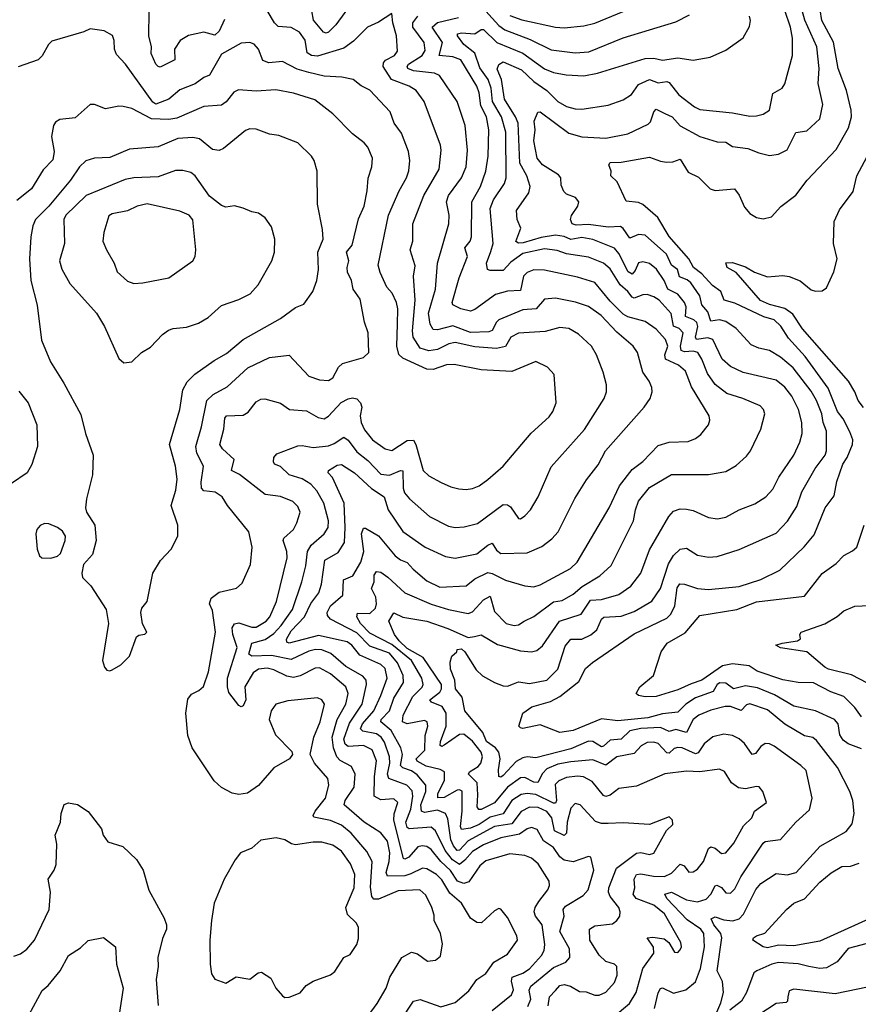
# Model space of a CAD drawing. Extents: x 1550320 to 1685906, y 509093 to 640511.
# Tile 507 of 532: x 1646502 to 1650341, y 625491 to 629999. Entities that reach past the tile are written whole.
import ezdxf

# ---------------------------------------------------------------- set-up
doc = ezdxf.new("R2010")
doc.units = 0

msp = doc.modelspace()

# ---------------------------------------------------------------- linework, layer by layer
at = {"layer": '0CON20XD'}
for points in [[(1650059.2, 627770.8), (1650082.3, 627837.7), (1650144, 627945), (1650188.9, 628005), (1650195.9, 628025), (1650195.8, 628115), (1650180.4, 628155), (1650174.5, 628195), (1650150.2, 628255), (1650125, 628297.8), (1650043.3, 628405), (1649985, 628454.1), (1649935, 628485.3), (1649885, 628495.4), (1649850.1, 628510.1), (1649781.2, 628585), (1649735, 628616.7), (1649705.2, 628625.2), (1649665, 628619.1), (1649651.6, 628661.6), (1649624.2, 628694.2), (1649615.6, 628735), (1649574.1, 628794.1), (1649557.6, 628807.6), (1649522.1, 628822.1), (1649513.6, 628855), (1649485, 628875.9), (1649463.4, 628925), (1649365, 629012.4), (1649335, 629015.9), (1649295, 628999.1), (1649265, 629042.9), (1649251.7, 629051.7), (1649195, 629050), (1649105, 629062.1), (1649048.9, 629058.9), (1649031.5, 629065), (1649022.9, 629085), (1649027.4, 629102.6), (1649056.7, 629145), (1649061.4, 629165), (1649045.5, 629185.5), (1649005, 629200.8), (1648992.1, 629212.1), (1648981.3, 629241.3), (1648979.2, 629275), (1648968.9, 629288.9), (1648895.5, 629335), (1648870, 629365), (1648855.4, 629445), (1648862.2, 629495), (1648856.7, 629535), (1648874.5, 629575.5), (1648885, 629578.1), (1649015, 629479.3), (1649075, 629462.8), (1649185, 629456.9), (1649285, 629476.8), (1649379.2, 629520.8), (1649389.1, 629530.9), (1649405, 629578), (1649415, 629590), (1649455, 629569.3), (1649488.2, 629555), (1649525, 629512.8), (1649615, 629464), (1649695, 629440.6), (1649735, 629438), (1649765, 629418.5), (1649835, 629410), (1649885, 629389.5), (1649935, 629377.8), (1649975, 629383.5), (1650015, 629402.9), (1650055, 629482.7), (1650105, 629490), (1650164.6, 629545.4), (1650178.6, 629611.4), (1650157.3, 629707.3), (1650161.9, 629775), (1650151.6, 629875), (1650096.8, 629996.8), (1650046.7, 630175)], [(1648018.5, 630071.5), (1647949.6, 629975), (1647915, 629942.1), (1647905, 629937.9), (1647892.2, 629942.2), (1647847.5, 629997.5), (1647832, 630082)], [(1648605, 630071.4), (1648695, 629972.7), (1648723.1, 629953.1), (1648838.5, 629908.5), (1648935, 629860.7), (1649045, 629847.1), (1649107.3, 629852.7), (1649265, 629916.4), (1649505, 629989.1), (1649568.6, 630021.4)], [(1647439.7, 630000.3), (1647415, 629947.1), (1647395, 629927.7), (1647345, 629942.7), (1647275, 629926.4), (1647236.6, 629903.4), (1647210.9, 629865), (1647211.9, 629815), (1647145, 629781.4), (1647135, 629784.3), (1647124.6, 629795), (1647103.9, 629845), (1647104.7, 629875), (1647092.7, 629925), (1647094.6, 630034.6)], [(1648285, 629694.1), (1648204.1, 629725), (1648166.2, 629785), (1648167.9, 629802.1), (1648176.3, 629813.7), (1648217.5, 629835), (1648231.8, 629855), (1648226.8, 629925), (1648209.5, 629985), (1648205, 630027.5), (1648145, 629988.1), (1648094.2, 629965), (1648029.8, 629900.2), (1647985, 629869.3), (1647865, 629832.1), (1647836.9, 629835), (1647818.2, 629848.2), (1647809.3, 629905), (1647782.8, 629942.8), (1647745, 629963.2), (1647685, 629967.8), (1647667.5, 629985), (1647635, 630041.4)], [(1649408.6, 625471.4), (1649425, 625543.8), (1649435, 625564.2), (1649445, 625566.5), (1649495, 625542.9), (1649551.7, 625558.3), (1649595.8, 625594.2), (1649618.1, 625655), (1649637.3, 625755), (1649634.3, 625815), (1649620, 625835), (1649557.4, 625877.4), (1649464.7, 625975), (1649455.7, 625995), (1649485, 626004.7), (1649555, 625969.3), (1649605, 625960), (1649645, 625972.5), (1649666.1, 625995), (1649685, 626033.1), (1649693.4, 626036.6), (1649715, 626025.4), (1649735, 626002.2), (1649755, 626000.9), (1649775, 626020.5), (1649803.5, 626075), (1649905, 626228.5), (1649915, 626236.1), (1649985, 626246.4), (1650054.5, 626325), (1650117.6, 626382.4), (1650130, 626435), (1650101.5, 626561.5), (1650078.1, 626585), (1649955, 626672.9), (1649935, 626684.5), (1649913.9, 626686.1), (1649895, 626671.9), (1649870.8, 626639.2), (1649855, 626635.5), (1649819.1, 626685), (1649795, 626707.3), (1649765, 626721.3), (1649725, 626728.4), (1649675, 626716.2), (1649635, 626684.6), (1649608.1, 626641.9), (1649595, 626637.9), (1649535, 626664.8), (1649515, 626667.5), (1649498.1, 626661.9), (1649475, 626641.2), (1649465, 626642.9), (1649425, 626684.7), (1649405, 626691), (1649375, 626689.3), (1649347.5, 626675), (1649315, 626639.6), (1649235, 626623.6), (1649185, 626586.8), (1649125, 626611.1), (1649025, 626601.5), (1648965, 626590.3), (1648915, 626569), (1648895, 626548.6), (1648873.2, 626506.8), (1648855, 626509), (1648815, 626530), (1648795, 626528), (1648735.6, 626485), (1648675, 626413.9), (1648615, 626383.1), (1648602.9, 626382.9), (1648596.3, 626395), (1648599.8, 626449.8), (1648595.5, 626505), (1648556.2, 626545), (1648560.8, 626555), (1648600.2, 626579.8), (1648612.6, 626595), (1648620.5, 626625), (1648614.3, 626645), (1648575, 626696), (1648535, 626728.2), (1648515, 626726.9), (1648445, 626677.1), (1648435, 626672.2), (1648426.2, 626676.2), (1648427.8, 626695), (1648453.5, 626765), (1648454, 626825), (1648435.9, 626855), (1648386.4, 626875), (1648379.4, 626885), (1648425, 626920.2), (1648433.3, 626935), (1648432.7, 626955), (1648349.1, 627079.1), (1648275, 627120.5), (1648239.2, 627155), (1648217.5, 627185), (1648191.2, 627245), (1648215, 627284.3), (1648255, 627264.1), (1648365.5, 627245.5), (1648462.4, 627212.4), (1648555, 627171.1), (1648584.3, 627175), (1648615, 627182.4), (1648688.9, 627138.9), (1648795, 627109.4), (1648844.7, 627105.3), (1648869.3, 627110.7), (1648895, 627132.5), (1648973.4, 627245), (1649071.9, 627278.1), (1649115, 627342.2), (1649165, 627344.8), (1649245, 627367.6), (1649300, 627405), (1649344.6, 627465), (1649385, 627571.9), (1649473.6, 627725), (1649495, 627748.5), (1649525, 627760), (1649555, 627758.5), (1649585, 627751.5), (1649655, 627719.4), (1649695.5, 627714.5), (1649735, 627721.8), (1649795, 627755.4), (1649867.3, 627782.7), (1649917.1, 627815), (1649950.1, 627849.9), (1649977.1, 627905), (1650045.4, 628005), (1650073.3, 628065), (1650083.3, 628105), (1650082.7, 628155), (1650066.5, 628215), (1650035.8, 628275.8), (1650005, 628317.3), (1649965, 628348.2), (1649813.8, 628383.8), (1649755, 628411.1), (1649718, 628445), (1649675, 628535.3), (1649652.4, 628542.4), (1649600, 628535), (1649595.7, 628545.7), (1649606.4, 628595), (1649602.2, 628612.2), (1649588.5, 628625), (1649550.1, 628640.1), (1649552.6, 628685), (1649545.7, 628705), (1649515, 628742.4), (1649468.7, 628765), (1649452.6, 628805), (1649417.6, 628857.6), (1649385, 628882.4), (1649355, 628891.1), (1649335, 628885.5), (1649318.6, 628851.4), (1649305, 628834.3), (1649287.4, 628845), (1649245, 628928.1), (1649225, 628952.8), (1649125, 628992.8), (1649075, 629001.5), (1649025, 628992.3), (1648995, 629006.2), (1648955, 629012.5), (1648888.7, 629001.3), (1648807, 628977), (1648785.4, 628975.4), (1648773.8, 628983.8), (1648795.5, 629045), (1648778.6, 629085), (1648775.5, 629125), (1648832.8, 629207.2), (1648837.9, 629235), (1648823.3, 629285), (1648792, 629342), (1648783.9, 629525), (1648771.9, 629555), (1648720.7, 629635), (1648706.9, 629725), (1648687.3, 629772.7), (1648695, 629794.2), (1648715, 629805.9), (1648799.5, 629769.5), (1648855, 629715.7), (1648914.9, 629674.9), (1648965, 629625.3), (1649005, 629601.5), (1649045, 629590.5), (1649075, 629589.5), (1649195, 629608.1), (1649265, 629632.7), (1649302.9, 629657.1), (1649335, 629701.9), (1649385, 629724.7), (1649425, 629710.8), (1649465, 629716.6), (1649475, 629712.3), (1649519.5, 629655), (1649590.6, 629600.6), (1649615, 629588.7), (1649765, 629572.8), (1649845, 629557.1), (1649875, 629558.5), (1649905, 629566.4), (1649934.3, 629585), (1649949.2, 629660.8), (1649992.5, 629685), (1650004.3, 629705), (1650040, 629835), (1650039.7, 629915), (1650029.7, 629965), (1650005, 630041.9)], [(1648745, 630018.5), (1648801.2, 629998.8), (1648955, 629965.3), (1648995, 629962.4), (1649085, 629970.9), (1649135, 629982.8), (1649265, 630036.9)], [(1649239.8, 626789.8), (1649165, 626797.8), (1649035, 626744.8), (1648975, 626736), (1648885, 626770.9), (1648805, 626754.2), (1648795, 626756.7), (1648786.7, 626765), (1648805.7, 626825), (1648846.2, 626853.8), (1648932.5, 626877.5), (1648975, 626900.3), (1649061.1, 626968.9), (1649091.8, 627028.2), (1649123.5, 627056.5), (1649315, 627187.3), (1649465, 627258.7), (1649482.4, 627277.6), (1649500.5, 627315), (1649511.7, 627398.3), (1649523.2, 627416.8), (1649544.5, 627415.5), (1649605, 627395.2), (1649655, 627390.8), (1649795, 627403.6), (1649895, 627435.5), (1649981.1, 627478.9), (1650093.6, 627586.4), (1650139, 627641), (1650188.8, 627765), (1650230.1, 627819.9), (1650243.1, 627885), (1650269.8, 627965), (1650289.8, 627995), (1650314.1, 628055), (1650315.9, 628075), (1650302, 628112), (1650271.1, 628171.1), (1650245.9, 628205), (1650202.6, 628312.6), (1650097.9, 628457.9), (1650021.6, 628541.6), (1649986, 628596), (1649955.5, 628625), (1649908.7, 628638.7), (1649775, 628701.2), (1649726.2, 628715), (1649711.1, 628755), (1649672.6, 628782.6), (1649624.8, 628835), (1649586.7, 628865), (1649565, 628904.3), (1649475, 629006.8), (1649423.5, 629093.5), (1649355, 629153.8), (1649335, 629162.1), (1649278.3, 629168.3), (1649236.9, 629256.9), (1649208, 629285), (1649209.2, 629305), (1649199.2, 629335), (1649204.6, 629345.4), (1649255, 629347.2), (1649385, 629370), (1649435, 629351.1), (1649462.8, 629347.2), (1649491.5, 629348.5), (1649525, 629361.2), (1649561.7, 629301.7), (1649608.8, 629278.8), (1649662.5, 629225), (1649685, 629216.7), (1649774.4, 629224.4), (1649795, 629196.2), (1649820.3, 629140.3), (1649845, 629111.2), (1649875, 629094), (1649905, 629088), (1649944.1, 629095.9), (1649985.6, 629144.4), (1650054.5, 629195.5), (1650107.1, 629265), (1650239.5, 629405), (1650296.2, 629503.8), (1650309, 629555), (1650308.8, 629585), (1650286.7, 629675), (1650249.2, 629775), (1650226.7, 629896.7), (1650174.6, 629995), (1650166.7, 630045)], [(1648828.3, 625481.7), (1648841.7, 625515), (1648833.4, 625556.6), (1648841.3, 625575), (1648945, 625660.5), (1649001.9, 625685), (1649020.4, 625705), (1649018.6, 625745), (1648975.2, 625825), (1648993.6, 625895), (1648990.3, 625925), (1648999.8, 625940.2), (1649080.9, 625989.1), (1649104.1, 626015.9), (1649129.6, 626105), (1649115.8, 626165), (1649105, 626168.6), (1649035, 626144.2), (1648995, 626151.6), (1648975, 626167.2), (1648945, 626209.7), (1648899.9, 626239.9), (1648871.3, 626291.3), (1648845, 626300.7), (1648825, 626294.1), (1648790.2, 626269.8), (1648705, 626254.1), (1648625, 626221.4), (1648575, 626191.4), (1648539.3, 626150.7), (1648515, 626132), (1648482.4, 626152.4), (1648450, 626195), (1648405.4, 626285.4), (1648385, 626302.9), (1648285.3, 626295.3), (1648275, 626300.4), (1648269.8, 626325), (1648292.4, 626385), (1648301.6, 626445), (1648298.6, 626468.6), (1648274.4, 626494.4), (1648191.2, 626525), (1648186.3, 626545), (1648196, 626595), (1648195.1, 626625), (1648171.3, 626691.3), (1648156.8, 626715), (1648135, 626729.7), (1648072.3, 626742.3), (1648061.8, 626751.8), (1648071.1, 626775), (1648123.1, 626835), (1648155.2, 626905), (1648184, 626985), (1648175, 627028.8), (1648155, 627047.5), (1648059.5, 627089.5), (1648022.9, 627135), (1648001.4, 627151.4), (1647869.6, 627180.4), (1647735, 627144.3), (1647725, 627148.9), (1647722.7, 627162.7), (1647745, 627201.6), (1647805.9, 627265), (1647833.9, 627326.1), (1647870.5, 627375), (1647882.9, 627415), (1647898, 627525), (1647960.2, 627559.8), (1647988.4, 627605), (1647992.3, 627675), (1647986.9, 627785), (1647933.2, 627903.2), (1647913.8, 627925), (1647915, 627936), (1647955, 627960), (1647975, 627962.7), (1648035, 627924.7), (1648112.9, 627852.9), (1648169.6, 627815), (1648189.2, 627755), (1648255, 627655.5), (1648358.1, 627585), (1648451.3, 627541.3), (1648495, 627534.1), (1648595, 627553.3), (1648645, 627594.1), (1648665, 627603.3), (1648685, 627570.6), (1648705, 627554.5), (1648825, 627558.8), (1648892.8, 627587.2), (1648938.2, 627621.8), (1648966.1, 627655), (1649043.1, 627806.9), (1649097, 627893), (1649149.3, 627960.7), (1649184.2, 628025.8), (1649361.1, 628225), (1649387.8, 628265), (1649396.7, 628295), (1649395.6, 628315), (1649383.7, 628343.7), (1649354.5, 628385), (1649330.4, 628475), (1649310.5, 628505), (1649235, 628568.4), (1649163.4, 628645), (1649105, 628686.7), (1649046.1, 628706.1), (1648955, 628723.5), (1648905, 628720), (1648865.6, 628675), (1648805, 628670.7), (1648695.6, 628624.4), (1648683.9, 628615), (1648665, 628576.9), (1648650, 628570), (1648565, 628567), (1648485, 628597), (1648415, 628578.8), (1648395, 628580.7), (1648381, 628605), (1648374, 628655), (1648405.2, 628764.8), (1648414.6, 628885), (1648465.9, 629065), (1648467.1, 629105), (1648455.3, 629165), (1648464.4, 629194.4), (1648524.1, 629275), (1648545.8, 629325), (1648551.5, 629401.5), (1648540.9, 629515), (1648505, 629624.2), (1648424.2, 629744.3), (1648401.2, 629755), (1648305.2, 629765.2), (1648278.8, 629775), (1648276, 629785), (1648281.9, 629795), (1648344.1, 629835), (1648357.7, 629857.7), (1648352.8, 629895), (1648301.2, 629965), (1648301, 629985), (1648325, 630015.2)], [(1648920.3, 625485), (1648927.6, 625525), (1648954, 625555), (1648975, 625577.2), (1648995, 625582.5), (1649022.9, 625575), (1649065, 625550.6), (1649095, 625548.9), (1649135, 625533.8), (1649155, 625532.7), (1649185, 625547.5), (1649225, 625590.6), (1649237.5, 625625), (1649235.7, 625665), (1649224.5, 625674.5), (1649185, 625687.9), (1649155, 625716.5), (1649112.5, 625785), (1649110, 625835), (1649135, 625850.9), (1649215, 625860), (1649235.2, 625874.8), (1649249.1, 625895), (1649251.1, 625915), (1649244.7, 625935), (1649204.6, 625984.6), (1649197.3, 626005), (1649198.9, 626025), (1649234.2, 626115), (1649325, 626182.6), (1649345, 626185.9), (1649385, 626177.5), (1649405, 626183.1), (1649462.9, 626287.1), (1649491.2, 626315), (1649490, 626335), (1649475, 626350), (1649385, 626314.5), (1649265, 626322.2), (1649195, 626319.2), (1649165, 626319.5), (1649138.4, 626328.4), (1649067.1, 626405), (1649045, 626410.6), (1649025, 626389.2), (1649008.7, 626325), (1649005.2, 626274.8), (1648995, 626263.5), (1648950.6, 626285), (1648937.3, 626345), (1648915, 626374.4), (1648875, 626392.5), (1648835, 626393.2), (1648796.7, 626373.3), (1648755, 626317.4), (1648675, 626305.9), (1648555, 626239.9), (1648515, 626196.6), (1648505, 626196.1), (1648487.1, 626217.1), (1648475.2, 626244.8), (1648461.2, 626341.2), (1648451.6, 626365), (1648415, 626379.8), (1648355, 626369.1), (1648341.1, 626375), (1648337.7, 626405), (1648361, 626465), (1648361.2, 626495), (1648321.7, 626541.7), (1648295, 626559.7), (1648255, 626574.3), (1648245.8, 626585), (1648253.7, 626635), (1648246.7, 626665), (1648202.5, 626745), (1648154.7, 626785), (1648156.1, 626795), (1648194.5, 626835), (1648215, 626893.1), (1648258.1, 626965), (1648256.6, 626996.6), (1648231.6, 627055), (1648195, 627098.4), (1648105, 627131.4), (1648045, 627191.9), (1647925.2, 627255.2), (1647911.3, 627271.3), (1647908.6, 627285), (1647924.7, 627315.3), (1647981.3, 627365), (1647984.7, 627435), (1648026.5, 627453.5), (1648064.1, 627515.9), (1648077.2, 627565), (1648067.1, 627645), (1648075, 627670.6), (1648085, 627671.9), (1648145, 627635.4), (1648221.3, 627545), (1648245, 627525.8), (1648275, 627514.6), (1648303.7, 627483.7), (1648365, 627430.6), (1648425, 627400.7), (1648545, 627407.5), (1648585, 627439.6), (1648645, 627468.4), (1648665, 627464.3), (1648725, 627433.5), (1648815, 627407.5), (1648855, 627402.5), (1648885, 627411.1), (1649022.9, 627487.1), (1649053.6, 627515), (1649200.8, 627765), (1649247.7, 627865), (1649305, 627939.5), (1649353.9, 627976.1), (1649425, 628049.1), (1649475, 628064.5), (1649561.7, 628068.3), (1649595, 628081.1), (1649620.5, 628099.5), (1649655, 628144), (1649660.5, 628165), (1649657.8, 628185), (1649577.7, 628317.7), (1649549.4, 628389.4), (1649517.6, 628417.6), (1649457.8, 628445), (1649455.2, 628465), (1649468.3, 628505), (1649458.5, 628535), (1649415, 628581.8), (1649365, 628616.7), (1649285, 628639.3), (1649265, 628650.5), (1649205, 628710.9), (1649135, 628796.4), (1649055, 628820.3), (1648905, 628852.2), (1648855.3, 628854.7), (1648825, 628841.8), (1648807.9, 628825), (1648795, 628758.8), (1648735, 628755.7), (1648679.4, 628740.6), (1648585, 628672.1), (1648565, 628665.4), (1648520.6, 628675), (1648485, 628693.6), (1648481.6, 628705), (1648513.2, 628816.8), (1648551.6, 628915), (1648539.6, 628955), (1648563.8, 628985), (1648570, 629005), (1648571.6, 629165), (1648611.6, 629235), (1648635.2, 629305), (1648647, 629375), (1648650.2, 629495), (1648638.7, 629555), (1648612.7, 629605), (1648605.5, 629665), (1648593.9, 629695), (1648521.6, 629815), (1648485, 629829.7), (1648422.1, 629835), (1648437, 629895), (1648389.6, 629965), (1648415, 629986.3), (1648511.2, 630008.8)], [(1649003.3, 629746.7), (1649085, 629742.2), (1649146.2, 629753.8), (1649365, 629820.8), (1649405, 629822.8), (1649445, 629814.2), (1649513.9, 629823.9), (1649585, 629813.5), (1649662.1, 629827.9), (1649735, 629860), (1649814.5, 629915.5), (1649842.6, 629967.4), (1649846.9, 629995), (1649842.9, 630015)], [(1648244.7, 625415.3), (1648305, 625505.7), (1648335, 625512.9), (1648429.5, 625480.5), (1648495, 625500), (1648557.2, 625552.8), (1648595, 625604.5), (1648635, 625632.9), (1648671.9, 625685), (1648735, 625720.8), (1648780.8, 625785), (1648777.1, 625805), (1648735, 625889.2), (1648705, 625927.5), (1648695, 625930), (1648675, 625920), (1648615.4, 625864.6), (1648595, 625865.6), (1648565.4, 625885.4), (1648523.9, 625955), (1648470.5, 626000.5), (1648435, 626061.2), (1648409.4, 626085), (1648365, 626111.6), (1648345.2, 626115.2), (1648291.9, 626088.1), (1648265, 626079.9), (1648185, 626078.5), (1648179.2, 626095), (1648193.5, 626145), (1648196.1, 626185), (1648185, 626238.9), (1648155, 626276), (1648078.2, 626325), (1647987.2, 626405), (1647991.7, 626425), (1648033.2, 626485), (1648037.8, 626545), (1648020.3, 626580.3), (1647968.3, 626608.3), (1647953.8, 626623.8), (1647938.8, 626665), (1647932.7, 626715), (1647955.3, 626794.7), (1647994.5, 626865), (1648005.7, 626915), (1647995.3, 626945), (1647925, 627004.3), (1647875, 627031.6), (1647855, 627030), (1647785, 626995.7), (1647755, 626988.2), (1647725, 626993.2), (1647665, 627022.5), (1647635, 627030), (1647595, 627025.2), (1647570.4, 627009.6), (1647532.1, 626945), (1647536.4, 626885), (1647525, 626857.5), (1647515, 626852.5), (1647505, 626859.2), (1647459.5, 626919.5), (1647453, 626945), (1647453.2, 626985), (1647497, 627125), (1647478, 627185), (1647475.2, 627215), (1647485, 627232.7), (1647505, 627238.4), (1647565, 627218.3), (1647585, 627218.7), (1647629.7, 627245), (1647647.1, 627265), (1647677.6, 627335), (1647725.8, 627535), (1647724.1, 627565), (1647707.9, 627615), (1647710.8, 627625), (1647755.4, 627665), (1647771.2, 627695), (1647785.5, 627745), (1647775, 627770), (1647752.9, 627792.9), (1647695, 627815.9), (1647625, 627825.5), (1647507.3, 627917.3), (1647471.4, 627935), (1647483.9, 627985), (1647429.5, 628035), (1647418.5, 628055), (1647436.9, 628125), (1647441.5, 628175), (1647448, 628185), (1647525, 628187.9), (1647547.2, 628202.8), (1647585, 628250), (1647605, 628261.5), (1647623.4, 628263.4), (1647695, 628242.9), (1647736.7, 628215), (1647815, 628209.1), (1647868.3, 628178.3), (1647895, 628172.3), (1647915, 628184.5), (1647973.5, 628246.5), (1648005, 628264), (1648025, 628267.7), (1648045, 628262.7), (1648062.7, 628245), (1648067.7, 628225), (1648061.1, 628185), (1648064.6, 628155), (1648080.8, 628120.8), (1648117.1, 628075), (1648175, 628034.6), (1648205, 628027.5), (1648275, 628073.1), (1648304.2, 628074.2), (1648315.3, 628055), (1648349.1, 627935), (1648375, 627911.5), (1648430.7, 627880.7), (1648475, 627860), (1648511.7, 627851.7), (1648545, 627847.8), (1648575, 627852.5), (1648605, 627865.5), (1648645, 627893.8), (1648715, 627954.4), (1648843.1, 628106.9), (1648925, 628181.4), (1648943.1, 628205), (1648958.1, 628245), (1648948, 628375), (1648918, 628408), (1648865, 628434.4), (1648755, 628388.8), (1648615, 628396.8), (1648491.3, 628421.3), (1648455, 628418.9), (1648395, 628397.3), (1648365, 628399.6), (1648255, 628450.3), (1648236.8, 628466.8), (1648227.8, 628505), (1648230.8, 628605), (1648232.8, 628675), (1648226.3, 628703.7), (1648207, 628747), (1648182.7, 628775), (1648151.8, 628841.8), (1648143.3, 628875), (1648189.4, 629105), (1648238.2, 629215), (1648273.2, 629275), (1648283.5, 629306.5), (1648287.9, 629355), (1648282.1, 629395), (1648249.2, 629479.1), (1648216.5, 629525), (1648197.2, 629577.2), (1648105, 629676.7), (1648065, 629696.7), (1648028, 629725), (1647976, 629736), (1647895, 629740.9), (1647825, 629756.7), (1647772.4, 629772.4), (1647705, 629808.2), (1647642.3, 629802.3), (1647615, 629812.5), (1647595, 629864.2), (1647575, 629886.7), (1647554.6, 629894.6), (1647515, 629892.1), (1647425, 629842.1), (1647370.6, 629745), (1647345, 629734.6), (1647304.8, 629705.2), (1647235, 629677.6), (1647185, 629635.3), (1647125, 629611.7), (1647111.2, 629621.2), (1646986.9, 629795), (1646945, 629839.4), (1646935.4, 629865), (1646934.5, 629904.5), (1646926.5, 629926.5), (1646888.9, 629948.9), (1646825, 629957.9), (1646795, 629943.8), (1646649.3, 629900.7), (1646633.7, 629886.3), (1646605, 629834), (1646586, 629815), (1646495, 629783.3)], [(1649218.1, 625431.9), (1649293.4, 625495), (1649323.3, 625545), (1649354.5, 625655.5), (1649404.2, 625725), (1649402.5, 625752.5), (1649375, 625796), (1649400.7, 625799.3), (1649451.6, 625791.6), (1649474.2, 625774.2), (1649499.7, 625729.7), (1649515, 625729.2), (1649525, 625740), (1649531.1, 625755), (1649528.9, 625775), (1649454.1, 625905), (1649404.6, 625945), (1649324.5, 625975), (1649310.7, 625995), (1649317.1, 626025), (1649314.2, 626065), (1649325, 626085.3), (1649345, 626088.7), (1649402.5, 626077.5), (1649454.1, 626075.9), (1649485, 626091.1), (1649525, 626133.1), (1649542.9, 626125), (1649565, 626096.4), (1649585, 626097.9), (1649605, 626109.6), (1649632.9, 626145), (1649655, 626204.4), (1649665, 626211.8), (1649685, 626206), (1649715, 626181.5), (1649735, 626184.3), (1649770.9, 626229.1), (1649815, 626308.9), (1649853.3, 626345), (1649866, 626375), (1649920, 626415), (1649904.2, 626465), (1649886.7, 626486.7), (1649875, 626489.1), (1649825, 626477.7), (1649792, 626482), (1649760.6, 626505), (1649727.6, 626557.6), (1649705, 626567.8), (1649615, 626555.2), (1649555, 626558.4), (1649455, 626546.8), (1649325, 626490), (1649245, 626479.5), (1649205, 626448.9), (1649185, 626442.2), (1649175, 626446.9), (1649121.9, 626511.9), (1649082.5, 626532.5), (1649055, 626536.4), (1649005, 626530.2), (1648970, 626515), (1648952.9, 626497.1), (1648959, 626425), (1648955, 626412.2), (1648945, 626412.2), (1648865, 626452.2), (1648825, 626457.2), (1648797.6, 626452.4), (1648755, 626424.8), (1648715, 626363.5), (1648655, 626348.6), (1648605, 626315.1), (1648565, 626297.2), (1648525, 626291.3), (1648520.2, 626305), (1648527.5, 626375), (1648526.7, 626466.7), (1648515, 626473.5), (1648505, 626471.7), (1648445, 626438.5), (1648416.5, 626436.5), (1648416.1, 626455), (1648446.8, 626516.8), (1648446.4, 626555), (1648426.8, 626566.8), (1648362.1, 626582), (1648321.4, 626605), (1648317.2, 626615), (1648356.6, 626655), (1648358.5, 626721.5), (1648370, 626765), (1648367.1, 626785), (1648355, 626790.8), (1648275, 626774.8), (1648254.7, 626785), (1648256.8, 626815), (1648300.8, 626900.8), (1648345, 626944), (1648349, 626955), (1648342, 626985), (1648296, 627065), (1648205, 627139.3), (1648105, 627190.7), (1648061.5, 627235), (1648044.8, 627265), (1648047.9, 627282.1), (1648105, 627281.1), (1648130, 627305), (1648135.2, 627325), (1648132.6, 627355), (1648112.3, 627395), (1648124, 627425), (1648124.7, 627455.3), (1648135, 627472.5), (1648155, 627469.2), (1648187.4, 627447.4), (1648265, 627375.9), (1648385, 627323.3), (1648465, 627298.6), (1648555, 627281.2), (1648575, 627288.8), (1648625, 627342.9), (1648655, 627359.6), (1648675, 627289.4), (1648729.1, 627235), (1648765, 627225.3), (1648785, 627228.9), (1648811.4, 627245), (1648855, 627266.9), (1648945, 627334.2), (1648985, 627340.3), (1649035, 627368.6), (1649076.4, 627403.6), (1649157.6, 627452.4), (1649209, 627501), (1649311.3, 627705), (1649320.3, 627755), (1649335.3, 627795), (1649385, 627857.9), (1649485, 627916.9), (1649655, 627916.2), (1649735, 627930.5), (1649781.9, 627958.1), (1649828.7, 628001.3), (1649847.5, 628025), (1649895, 628124), (1649913.3, 628195), (1649906.9, 628215), (1649891.4, 628231.4), (1649812, 628265), (1649738.5, 628288.5), (1649685, 628329.7), (1649649.9, 628379.9), (1649624.8, 628445), (1649605.7, 628475.7), (1649585, 628481), (1649545, 628478.1), (1649530, 628485), (1649526.7, 628505), (1649539.5, 628565), (1649520, 628585), (1649495, 628595.8), (1649483.6, 628653.6), (1649429.6, 628715), (1649405, 628730.9), (1649375, 628740.4), (1649355, 628739.4), (1649315, 628724.8), (1649305, 628728.1), (1649285, 628755.2), (1649250.7, 628785), (1649205, 628858), (1649175, 628884.2), (1649105, 628912), (1649005, 628926.5), (1648962.5, 628942.5), (1648905, 628950.3), (1648805, 628928.1), (1648750.6, 628889.4), (1648715, 628850.3), (1648655, 628850.4), (1648642.9, 628855), (1648638.2, 628885), (1648658.6, 628938.6), (1648669.8, 628975), (1648656, 629135), (1648671, 629175), (1648720.5, 629249.5), (1648728.3, 629275), (1648726.8, 629485), (1648707, 629555), (1648666.2, 629625), (1648660.1, 629685), (1648646.9, 629725), (1648608.5, 629778.5), (1648585.7, 629845.7), (1648534.6, 629885), (1648505.9, 629925), (1648506.4, 629935), (1648525, 629939.3), (1648585, 629934.6), (1648615, 629954.7), (1648625, 629954.2), (1648685.8, 629895), (1648805, 629846.3), (1648905, 629773.9), (1648945, 629756.8), (1649003.3, 629746.7)], [(1648043.3, 625365), (1648138.8, 625495), (1648178.8, 625565), (1648195.5, 625615), (1648251.4, 625705), (1648295, 625730), (1648322.4, 625722.4), (1648368.3, 625688.3), (1648405, 625692.9), (1648427.8, 625712.2), (1648437.8, 625767.8), (1648428.5, 625815), (1648399.1, 625875), (1648399.1, 625899.1), (1648388.2, 625935), (1648360.4, 625990.4), (1648333.8, 626015), (1648235, 626010.7), (1648145, 625973.1), (1648123.2, 625973.2), (1648114.5, 625984.5), (1648107.2, 626027.2), (1648115.2, 626145.2), (1648090.7, 626190.7), (1648019.2, 626275), (1647975, 626311.2), (1647925, 626332.9), (1647847.9, 626347.9), (1647845.4, 626355), (1647854.1, 626375), (1647901.1, 626435), (1647916.4, 626495), (1647911.8, 626525), (1647851.9, 626595), (1647830.8, 626635), (1647847.7, 626715), (1647877.4, 626785), (1647897.5, 626865), (1647885, 626885.7), (1647865, 626894.4), (1647729.8, 626880.2), (1647674, 626865), (1647653.1, 626835), (1647644.5, 626795.5), (1647673.3, 626725), (1647748.3, 626648.3), (1647750, 626635), (1647736.7, 626615), (1647665, 626574.3), (1647595, 626493.1), (1647545, 626457.3), (1647505, 626452.2), (1647475, 626457.5), (1647425, 626483.8), (1647392.7, 626515), (1647291.1, 626665), (1647272.2, 626722.2), (1647262.9, 626825), (1647271.6, 626888.4), (1647288.1, 626911.9), (1647322, 626928), (1647343.4, 626946.6), (1647366.4, 627013.6), (1647397.6, 627195), (1647384, 627295), (1647370, 627325), (1647378.6, 627351.4), (1647415, 627378.1), (1647495, 627396.9), (1647520, 627420), (1647558.1, 627505), (1647565.6, 627585), (1647550.6, 627655), (1647453.3, 627775), (1647428.9, 627815), (1647396.3, 627836.3), (1647345, 627842), (1647334.7, 627855), (1647332.1, 627882.1), (1647343.1, 627955), (1647312.1, 628015), (1647308.3, 628045), (1647334.7, 628135), (1647359.2, 628255), (1647387, 628283), (1647452.2, 628317.8), (1647545.6, 628405), (1647645, 628453.2), (1647735, 628464), (1647825, 628366.7), (1647875, 628351.1), (1647915, 628346.9), (1647935, 628360), (1647961.9, 628408.1), (1647979.2, 628425), (1648075, 628452.5), (1648100.8, 628475), (1648097.1, 628565), (1648080.6, 628615), (1648060.2, 628720.2), (1648027.7, 628765), (1648020, 628805), (1648002.9, 628842.9), (1648000.5, 628865), (1648007.8, 628895), (1647998.4, 628935), (1648023.6, 628966.4), (1648053.3, 629086.7), (1648079.3, 629145), (1648092.9, 629215), (1648096.6, 629273.4), (1648114.3, 629325), (1648117.1, 629365), (1648095.6, 629415), (1648078.6, 629435), (1648025, 629476.7), (1647935, 629567.8), (1647852.2, 629632.2), (1647755, 629663.3), (1647675, 629678.5), (1647585, 629672), (1647502.7, 629677.3), (1647482.3, 629667.7), (1647447.5, 629622.5), (1647425, 629607.3), (1647345, 629601.4), (1647221.2, 629548.8), (1647185, 629542), (1647104.8, 629544.8), (1647015, 629592.3), (1646975, 629601.8), (1646955, 629603.3), (1646895, 629591.4), (1646845, 629611.2), (1646825, 629611.2), (1646755, 629550), (1646685, 629542.5), (1646665, 629530), (1646655.8, 629514.2), (1646646.9, 629465), (1646659.1, 629395), (1646653.1, 629356.9), (1646608.8, 629311.2), (1646556.2, 629225), (1646488.1, 629171.9)], [(1648665, 625462.5), (1648753.1, 625535), (1648762.2, 625557.8), (1648753, 625597), (1648756.9, 625615), (1648805, 625634.1), (1648835.6, 625654.4), (1648890.3, 625715), (1648902.3, 625737.7), (1648906.1, 625765), (1648893.8, 625855), (1648863.5, 625895), (1648856.8, 625915), (1648860.9, 625935), (1648878.4, 625961.6), (1648919.2, 626015), (1648927.3, 626035), (1648926.4, 626055), (1648874.8, 626134.8), (1648845, 626160.4), (1648815, 626173.3), (1648745, 626179.5), (1648635, 626147.8), (1648607.5, 626125), (1648557.6, 626052.4), (1648535, 626043.7), (1648505.6, 626055.6), (1648474.2, 626104.2), (1648429.5, 626145), (1648385, 626200), (1648365, 626213.9), (1648345, 626217.3), (1648325, 626212.2), (1648282.8, 626165), (1648265, 626155.9), (1648259, 626159), (1648213.8, 626335), (1648215.9, 626364.1), (1648232.2, 626415), (1648215, 626432.4), (1648155, 626427.1), (1648124.6, 626445), (1648126.4, 626535), (1648135.4, 626605.4), (1648115, 626655.9), (1648075, 626676.7), (1648005, 626671.6), (1647991.7, 626681.7), (1647985.4, 626705), (1648011.3, 626778.7), (1648068.9, 626865), (1648089.5, 626955), (1648087.2, 626975), (1648073.3, 626993.3), (1647995, 627037.2), (1647926.7, 627096.7), (1647884.8, 627114.8), (1647855.9, 627115.9), (1647825, 627108.2), (1647745, 627069.8), (1647655, 627088.6), (1647564.8, 627084.8), (1647551.1, 627095), (1647564.8, 627145.2), (1647625, 627161.6), (1647665, 627188.4), (1647698.4, 627225), (1647750.8, 627299.2), (1647793, 627425), (1647811.5, 627498.5), (1647819.8, 627565), (1647836.8, 627593.2), (1647896.1, 627645), (1647913.3, 627675), (1647914.7, 627705), (1647894.2, 627785), (1647862.2, 627842.2), (1647835, 627873.4), (1647795, 627896.5), (1647735.3, 627915.3), (1647695, 627954.3), (1647668.6, 627965), (1647663.1, 627975), (1647665.5, 627994.5), (1647678.3, 628011.7), (1647775, 628048.2), (1647795, 628050), (1647845, 628040.4), (1647915, 628048.9), (1647941.2, 628058.8), (1647985, 628087.5), (1648005, 628074.2), (1648045, 628021.1), (1648095, 627981.4), (1648155, 627918.7), (1648195, 627913.5), (1648245, 627935.8), (1648255, 627933.3), (1648257.3, 627855), (1648263.5, 627833.5), (1648286.1, 627806.1), (1648378.5, 627725), (1648465, 627680.8), (1648495, 627674.6), (1648537.2, 627677.2), (1648598, 627692), (1648715, 627779.3), (1648735, 627777.7), (1648748.3, 627768.3), (1648785, 627716.2), (1648795, 627714.2), (1648815, 627728), (1648840.8, 627755), (1648875, 627814), (1648935, 627952), (1649087.2, 628122.8), (1649177.5, 628265), (1649188.2, 628295), (1649187.6, 628327.6), (1649173.5, 628385), (1649142.2, 628465), (1649120, 628505), (1649059.3, 628559.3), (1649015, 628585.4), (1648975, 628590.4), (1648907.7, 628572.3), (1648785, 628563.5), (1648750.8, 628545), (1648725, 628503.1), (1648685, 628493.4), (1648585, 628501.2), (1648495, 628520.8), (1648465.6, 628515), (1648415, 628489.4), (1648375, 628483), (1648335.5, 628495.5), (1648302.7, 628545), (1648299.7, 628575), (1648312.4, 628715), (1648305.2, 628825), (1648312.7, 628872.7), (1648289.3, 628945), (1648300.8, 628985), (1648302.2, 629065), (1648351.3, 629195), (1648422.4, 629315), (1648431.9, 629401.9), (1648428.9, 629425), (1648353.8, 629625), (1648316.5, 629675), (1648285, 629694.1)], [(1646915, 627017.5), (1646925, 627023.3), (1646964.1, 627045.9), (1647004, 627085), (1647036.9, 627173.1), (1647047.9, 627182.1), (1647075, 627186.2), (1647083.8, 627195), (1647063.3, 627233.3), (1647055.8, 627285), (1647061.2, 627305), (1647085.8, 627335), (1647111.5, 627465), (1647147.1, 627522.9), (1647194.5, 627575.5), (1647226, 627635), (1647225.7, 627685), (1647195.5, 627775.5), (1647217.3, 627845), (1647222.7, 627895), (1647215.4, 627955), (1647187.7, 628055), (1647235.3, 628214.7), (1647247.9, 628305), (1647269.1, 628340.9), (1647304.1, 628375.9), (1647391.7, 628438.3), (1647448.9, 628471.1), (1647524.7, 628535.3), (1647695, 628631.1), (1647765, 628680.8), (1647802.6, 628697.4), (1647844.4, 628755), (1647862.2, 628805), (1647870, 628855), (1647867.3, 628935), (1647890.9, 628995), (1647888, 629038), (1647864.5, 629155), (1647863.1, 629305), (1647849.2, 629355), (1647837.5, 629375), (1647775, 629436), (1647688.8, 629468.8), (1647645, 629475.8), (1647585, 629498.1), (1647555, 629499.4), (1647535, 629491.4), (1647435, 629410), (1647415, 629400.6), (1647385, 629405.5), (1647325, 629453.8), (1647295, 629460.3), (1647225, 629455.8), (1647135, 629417.8), (1647005, 629407.1), (1646915, 629368.9), (1646845, 629364.7), (1646805, 629353.3), (1646775, 629326.2), (1646734.1, 629265), (1646635, 629145.4), (1646574, 629085), (1646561.6, 629055), (1646553.4, 629005), (1646547.3, 628905), (1646553.1, 628805), (1646581.8, 628691.8), (1646602.1, 628532.1), (1646642.4, 628432.4), (1646704.6, 628334.6), (1646781.7, 628191.7), (1646802.9, 628105), (1646838.6, 628005), (1646834.4, 627915), (1646806.9, 627805), (1646802.9, 627765), (1646807.5, 627745), (1646845.6, 627685), (1646852.1, 627615), (1646835, 627550), (1646793.8, 627505), (1646786, 627465), (1646790, 627445), (1646827.2, 627407.2), (1646898.3, 627298.3), (1646908.9, 627235), (1646881.4, 627065), (1646890, 627035), (1646900.7, 627020.7), (1646915, 627017.5)], [(1650364, 628224), (1650340.5, 628255), (1650325.2, 628295.2), (1650295.4, 628345), (1650085, 628583.8), (1650041.3, 628651.3), (1650005, 628676.9), (1649934.7, 628695.3), (1649893.3, 628713.3), (1649782.1, 628842.1), (1649740, 628865), (1649734, 628886), (1649765, 628888), (1649825, 628867.1), (1649866.1, 628843.9), (1649925, 628822.5), (1649995, 628828.5), (1650025, 628823.5), (1650075, 628803.8), (1650125, 628762.5), (1650145, 628755.6), (1650175, 628757.5), (1650195, 628771.2), (1650228.5, 628845), (1650244.6, 628905), (1650227.8, 628975), (1650230.8, 629075), (1650255, 629128.6), (1650317.4, 629212.6), (1650334.4, 629285), (1650404.4, 629415)], [(1646978.3, 628428.3), (1647015, 628433.3), (1647060, 628475), (1647100.3, 628499.7), (1647155, 628558), (1647182.6, 628577.4), (1647204.5, 628585.5), (1647265, 628592.2), (1647320.7, 628609.3), (1647365, 628635.7), (1647425, 628690), (1647505, 628717.7), (1647556.6, 628743.4), (1647593.1, 628785), (1647656.7, 628895), (1647668.9, 628935), (1647670, 628995), (1647655, 629051.2), (1647625, 629092), (1647595, 629113.8), (1647565, 629118.8), (1647525, 629136), (1647485, 629146.7), (1647445, 629141.2), (1647425, 629148), (1647370.7, 629190.7), (1647305.4, 629285), (1647285, 629299.6), (1647248.5, 629308.5), (1647215, 629308.4), (1647135, 629279.3), (1647025, 629275.3), (1646985, 629267.8), (1646806.1, 629193.9), (1646713.6, 629105), (1646703.3, 629085), (1646706.4, 628975), (1646684.6, 628895), (1646695, 628857.5), (1646730.9, 628790.9), (1646854, 628655), (1646890, 628595), (1646955, 628447.5), (1646978.3, 628428.3)], [(1647025, 628791.1), (1647065, 628794.4), (1647185, 628817.1), (1647294.5, 628895.5), (1647304.5, 628915.5), (1647308.5, 628945), (1647295, 629082.5), (1647277.5, 629105), (1647235, 629122.1), (1647085, 629155.4), (1647040, 629145), (1646995, 629124.3), (1646925, 629110.8), (1646909.1, 629100.9), (1646887.3, 629025), (1646883.1, 628985), (1646898.5, 628945), (1646934.3, 628885), (1646948.6, 628845), (1646995, 628801.4), (1647025, 628791.1)], [(1646498.6, 628298.6), (1646540.5, 628245), (1646580.6, 628145), (1646583.1, 628045), (1646556.6, 627963.4), (1646535.5, 627924.5), (1646465, 627875.5)], [(1649692.5, 625455), (1649712, 625498), (1649723.3, 625545), (1649718.9, 625595), (1649694.1, 625645), (1649716.5, 625795), (1649711.2, 625815), (1649679.6, 625855), (1649666.7, 625883.3), (1649685, 625892), (1649725, 625878.3), (1649766.7, 625873.3), (1649795, 625882.2), (1649815.5, 625904.5), (1649872.3, 626017.7), (1649895, 626044), (1649965, 626090.9), (1650015, 626084), (1650055.7, 626095), (1650165.7, 626215), (1650285, 626282.2), (1650312.2, 626317.8), (1650322.1, 626365), (1650315.3, 626425), (1650302, 626465), (1650245.5, 626575), (1650149.4, 626699.4), (1650132.1, 626712.1), (1650095, 626721.2), (1650005, 626773.6), (1649925, 626839.3), (1649845, 626867.2), (1649828.3, 626861.7), (1649805, 626836.2), (1649755, 626854.3), (1649731.2, 626855), (1649665, 626837.9), (1649610.4, 626815), (1649584.7, 626795), (1649555, 626735.3), (1649505, 626749.3), (1649475, 626740), (1649435, 626758.9), (1649344.8, 626754.8), (1649295, 626742.8), (1649255.4, 626704.6), (1649205, 626701.3), (1649175, 626672.6), (1649165, 626670.2), (1649125, 626694.8), (1649105, 626696), (1649025, 626661.6), (1648865, 626619.3), (1648825, 626624.2), (1648805, 626619.2), (1648775, 626602.3), (1648715, 626539.4), (1648705, 626531.8), (1648695, 626534), (1648693.1, 626565), (1648701, 626615), (1648694.8, 626645), (1648679.6, 626665), (1648639.5, 626695), (1648622.7, 626735), (1648539.1, 626835), (1648527, 626897), (1648496.4, 626936.4), (1648493.8, 626975), (1648474.2, 627025), (1648472.9, 627057.1), (1648480.8, 627085), (1648503.3, 627105), (1648504.2, 627115.8), (1648525, 627118.4), (1648539.7, 627105), (1648591.9, 627021.9), (1648620.5, 626995), (1648675, 626964), (1648715, 626950), (1648735, 626947.9), (1648761.7, 626958.3), (1648785, 626968.2), (1648835, 626960.3), (1648915, 626974.7), (1648965.3, 627025), (1648998.3, 627131.7), (1649025, 627163.3), (1649075, 627162.5), (1649117.1, 627182.9), (1649144.1, 627205.9), (1649165.7, 627254.3), (1649176.2, 627263.8), (1649255, 627267.8), (1649315, 627289), (1649395, 627337.3), (1649435, 627395.6), (1649472, 627508), (1649494.2, 627545.8), (1649525, 627575.3), (1649555, 627580.4), (1649605, 627547.5), (1649655, 627538.2), (1649695, 627541.2), (1649795, 627573.8), (1649965, 627648.9), (1650016.2, 627703.8), (1650059.2, 627770.8)], [(1646645, 627534.3), (1646675, 627543.8), (1646688.8, 627555), (1646710, 627615), (1646711.2, 627635), (1646697.1, 627657.1), (1646674.4, 627674.4), (1646635, 627690.8), (1646615, 627692), (1646595, 627684), (1646580, 627665), (1646576, 627645), (1646582, 627575), (1646592, 627545), (1646603.3, 627535), (1646645, 627534.3)], [(1650355, 626807.3), (1650325, 626850.8), (1650275, 626900.8), (1650215, 626921.8), (1650135, 626963.6), (1650065, 626965.4), (1649995, 626976.2), (1649877.1, 627017.1), (1649841.3, 627041.3), (1649765, 627050.8), (1649718.4, 627041.6), (1649625, 626975.6), (1649575, 626957.9), (1649515, 626930.7), (1649415, 626900.5), (1649365, 626898.8), (1649334, 626905), (1649324.3, 626915), (1649341.2, 626945), (1649403.1, 626996.9), (1649438.1, 627105), (1649465.6, 627145), (1649548.7, 627191.3), (1649615, 627271.9), (1649785, 627299.3), (1649875, 627333.6), (1650095, 627359.5), (1650175, 627464.4), (1650240.2, 627509.8), (1650275, 627545.6), (1650315, 627567.1), (1650334.3, 627585), (1650367.1, 627685)], [(1650382.2, 626962.2), (1650309.5, 626999.5), (1650205, 627025.7), (1650186.9, 627035), (1650105.2, 627105.2), (1649985, 627123.6), (1649963.8, 627135), (1649992.5, 627145), (1650062.5, 627155), (1650076.2, 627165), (1650072.5, 627185), (1650080, 627195), (1650187.3, 627232.7), (1650243.8, 627266.2), (1650275, 627292.5), (1650325, 627314.4), (1650425, 627318.8)], [(1650355, 626661.5), (1650295, 626683.1), (1650271.1, 626701.1), (1650256.5, 626725), (1650249.3, 626775), (1650231.8, 626795), (1650145.6, 626835.6), (1650045, 626856.9), (1649957.5, 626907.5), (1649879.9, 626939.9), (1649825, 626949.7), (1649770, 626935), (1649735, 626961.1), (1649707.6, 626962.4), (1649694.7, 626955), (1649676.1, 626923.9), (1649595, 626894.8), (1649551.9, 626865), (1649515, 626828.4), (1649445, 626820.7), (1649377.7, 626802.3), (1649239.8, 626789.8)], [(1646475, 625712), (1646505, 625722), (1646535, 625744.2), (1646569.4, 625785), (1646636.5, 625925), (1646642.9, 626005), (1646631.9, 626065), (1646659.2, 626105), (1646669.1, 626130.9), (1646672.5, 626225), (1646664.3, 626265), (1646688.6, 626325), (1646691.9, 626365), (1646705, 626406.2), (1646725, 626414), (1646765.7, 626405.7), (1646815, 626373.8), (1646876.7, 626295), (1646884, 626265), (1646905.8, 626235.8), (1646973.2, 626213.2), (1647036.2, 626155), (1647067.5, 626105), (1647093.4, 626013.4), (1647162.9, 625885), (1647173.1, 625855), (1647173.1, 625835), (1647155, 625793.3), (1647134.5, 625705.5), (1647135.4, 625664.6), (1647126.1, 625605), (1647136.4, 625486.4)], [(1647715, 625522), (1647735, 625523.8), (1647785, 625544), (1647813, 625577), (1647845, 625597.5), (1647925, 625626.2), (1647945, 625641.2), (1647986, 625705), (1648015, 625720), (1648045.5, 625764.5), (1648052.3, 625792.3), (1648052.9, 625845), (1648041.9, 625865), (1648003, 625903), (1647995.4, 625935), (1648032.4, 626025), (1648035.6, 626085.6), (1648016.5, 626135), (1647975, 626192.1), (1647935, 626220), (1647885, 626233.8), (1647845, 626233.9), (1647765, 626220.9), (1647745.4, 626225.4), (1647715, 626244.2), (1647676.4, 626253.6), (1647605, 626243.3), (1647564.1, 626205.9), (1647512.5, 626185), (1647487.7, 626152.3), (1647437.5, 626065), (1647392.5, 625955), (1647380, 625875), (1647372.9, 625785), (1647374.2, 625675.8), (1647380.3, 625630.3), (1647395, 625606.2), (1647445, 625588.8), (1647493.4, 625616.6), (1647555, 625607.1), (1647593.9, 625636.1), (1647608, 625638), (1647651.4, 625611.4), (1647674.7, 625565), (1647705, 625530), (1647715, 625522)], [(1650405, 625888.2), (1650165, 625780.7), (1650045, 625759.6), (1649975, 625761.4), (1649925, 625750.4), (1649905, 625754.5), (1649858.6, 625785), (1649861.1, 625795), (1649874.3, 625805), (1649913.3, 625816.7), (1650011.4, 625925), (1650046, 625955), (1650095, 625973.8), (1650165, 626050.3), (1650216, 626094), (1650265, 626122.2), (1650305, 626123.3), (1650345, 626136.9)], [(1646544.5, 625445), (1646605, 625554), (1646632.7, 625577.3), (1646687.1, 625645), (1646725.8, 625715), (1646780.3, 625749.7), (1646815, 625784), (1646885, 625797.1), (1646940, 625755), (1646944.4, 625675), (1646976.2, 625565), (1646946.4, 625375)], [(1650865.5, 625475), (1650795, 625555.8), (1650725, 625571.2), (1650702.5, 625585), (1650676, 625626), (1650646.4, 625706.4), (1650611.7, 625741.7), (1650555, 625773.1), (1650505, 625794.5), (1650485, 625797.1), (1650295, 625746.2), (1650243.7, 625686.3), (1650195, 625658.7), (1650165, 625655.9), (1650113.8, 625665), (1650065, 625675.9), (1649975, 625682.1), (1649945, 625675.2), (1649875.6, 625645), (1649862.2, 625635), (1649828.5, 625545), (1649806.5, 625505), (1649752.9, 625465)], [(1650639.4, 625455), (1650565, 625525.5), (1650485, 625569.1), (1650435, 625580.6), (1650235, 625538.6), (1650045, 625560.4), (1650025, 625552.9), (1650018.2, 625525), (1650016.4, 625505), (1650010.4, 625499.6), (1649964.2, 625495.7), (1649885, 625443.3)]]:
    msp.add_lwpolyline(points, dxfattribs=at)

doc.saveas('drawing.dxf')
